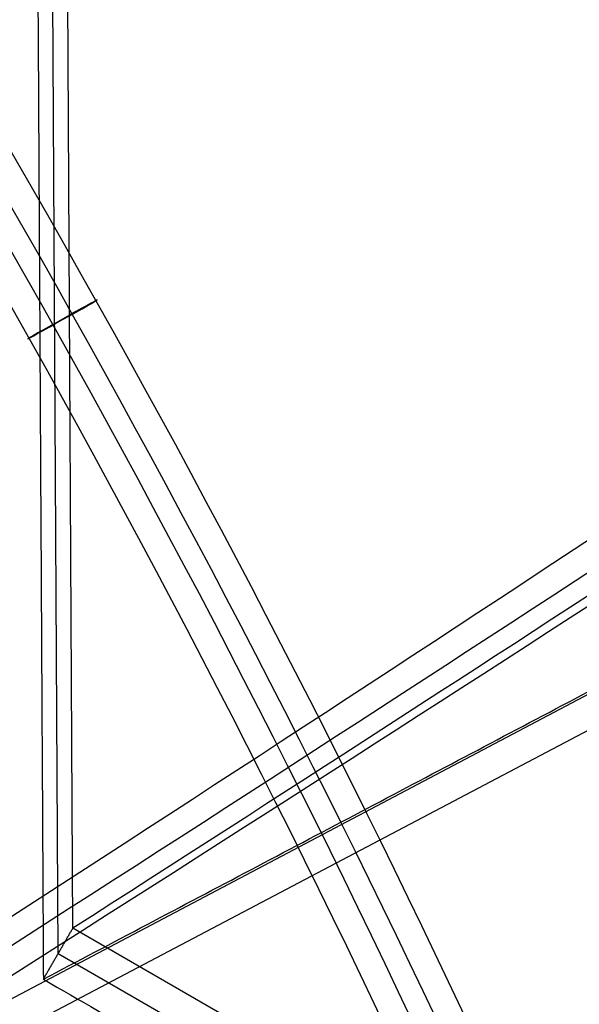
# Model space of a CAD drawing. Header units: millimetres. Extents: x -445 to 449, y -417 to 415.
# Tile 438 of 656: x -176 to -162, y -208 to -184. Entities that reach past the tile are written whole.
import ezdxf

# ---------------------------------------------------------------- set-up
doc = ezdxf.new("R2010")
doc.units = ezdxf.units.MM
doc.header["$MEASUREMENT"] = 0
doc.layers.add('Default', color=7, linetype='Continuous', true_color=0x000000)

msp = doc.modelspace()

# ---------------------------------------------------------------- linework, layer by layer
at = {"layer": 'Default', "color": 9, "true_color": 0xbfbfbf}
for p, q in [((-174.374, -206.5, -919.392), (-174.925, -107.278, -933.172)), ((-174.744, -207.14, -923.987), (-175.294, -107.918, -937.767)), ((-179.086, -209.941, -931.857), (-93.554, -164.778, -984.409)), ((-93.152, -165.466, -984.346), (-178.684, -210.629, -931.793)), ((-87.619, -256.588, -919.392), (-174.374, -206.5, -919.392)), ((-87.989, -257.228, -923.987), (-174.744, -207.14, -923.987))]:
    msp.add_line(p, q, dxfattribs=at)
at = {"layer": 'Default', "color": 9, "true_color": 0xbfbfbf, "extrusion": (-0.488701, 0.872425, -0.006739)}
msp.add_circle((245.815, -679.308, -76.917), 1, dxfattribs=at)
at = {"layer": 'Default', "color": 9, "true_color": 0xbfbfbf, "extrusion": (0.839785, 0.468295, -0.274702)}
for centre, radius, start, end in [((-82.528, -800.142, -49.747), 81, 13.4419, 157.66976), ((-82.528, -800.142, -48.747), 80, 10.88945, 157.7648), ((-82.528, -800.142, -50.747), 80, 10.71711, 160.10861), ((-82.528, -800.142, -49.747), 79, 10.84081, 160.36744)]:
    msp.add_arc(centre, radius, start, end, dxfattribs=at)
at = {"layer": 'Default', "color": 9, "true_color": 0xbfbfbf}
for points in [[(-175.664, -108.558, -942.361), (-175.389, -158.169, -935.471), (-175.113, -207.78, -928.581)], [(-175.113, -207.78, -928.581), (-133.513, -185.814, -954.141), (-91.913, -163.848, -979.701)], [(-175.113, -207.78, -928.581), (-174.744, -207.14, -923.987), (-174.374, -206.5, -919.392)], [(-175.113, -207.78, -928.581), (-131.736, -232.824, -928.581), (-88.358, -257.868, -928.581)]]:
    msp.add_open_spline(points, degree=2, dxfattribs=at)
for points, knots in [([(-89.201, -145.295, -795.849), (-91.735, -148.023, -809.351), (-95.654, -151.508, -822.293), (-105.95, -159.781, -846.698), (-112.341, -164.579, -858.183), (-127.205, -175.216, -879.272), (-135.62, -181.017, -888.814), (-153.971, -193.309, -905.742), (-163.907, -199.801, -913.128), (-174.374, -206.5, -919.392)], [709.935271, 709.935271, 709.935271, 709.935271, 752.393427, 752.393427, 794.836466, 794.836466, 837.156724, 837.156724, 879.495751, 879.495751, 879.495751, 879.495751]), ([(-177.05, -206.938, -915.068), (-164.801, -199.03, -907.732), (-142.191, -184.062, -890.133), (-117.866, -166.847, -859.109), (-102.109, -154.568, -826.728), (-96.188, -149.142, -805.712), (-94.155, -146.953, -794.956)], [-189.353565, -189.353565, -189.353565, -189.353565, -142.168743, -94.983921, -59.595304, -24.206688, -24.206688, -24.206688, -24.206688]), ([(-93.881, -147.937, -794.825), (-95.911, -150.115, -805.56), (-101.823, -155.508, -826.545), (-117.563, -167.698, -858.903), (-141.884, -184.784, -889.942), (-164.513, -199.643, -907.575), (-176.777, -207.493, -914.929)], [0.016308, 0.016308, 0.016308, 0.016308, 35.008572, 70.017144, 116.695241, 163.373337, 163.373337, 163.373337, 163.373337]), ([(-93.154, -148.665, -794.798), (-95.193, -150.844, -805.555), (-101.136, -156.233, -826.575), (-116.959, -168.398, -858.966), (-141.395, -185.424, -890.007), (-164.112, -200.209, -907.623), (-176.42, -208.015, -914.968)], [-1314.671432, -1314.671432, -1314.671432, -1314.671432, -1279.282813, -1243.894194, -1196.709369, -1149.524555, -1149.524555, -1149.524555, -1149.524555])]:
    msp.add_open_spline(points, degree=3, knots=knots, dxfattribs=at)

doc.saveas('drawing.dxf')
